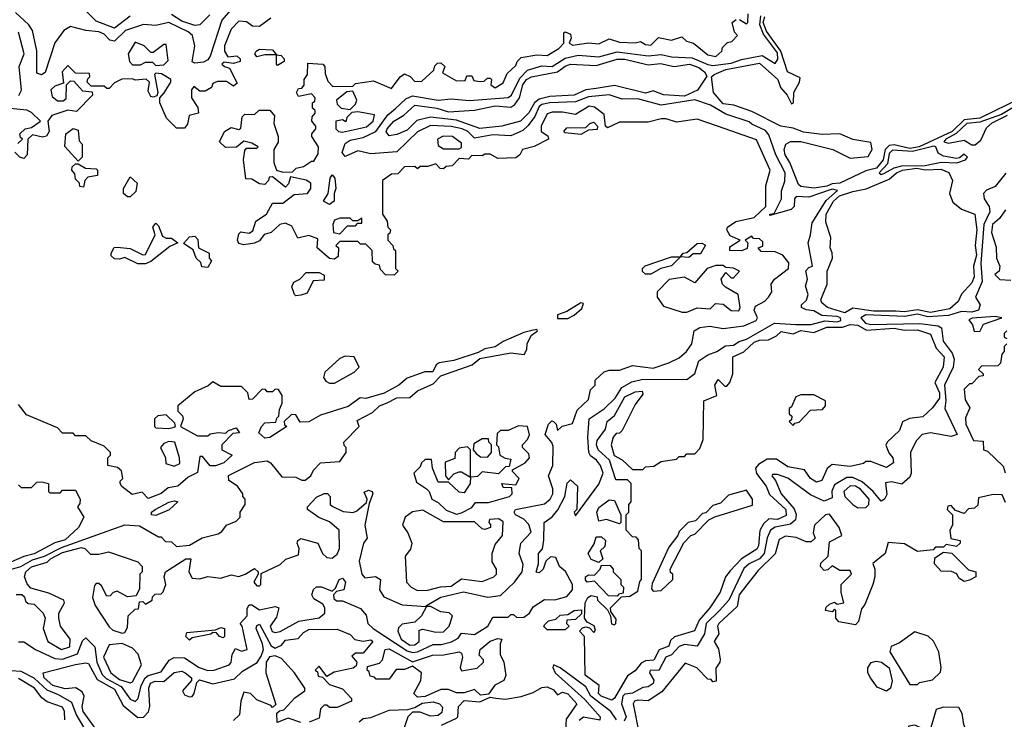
# Model space of a CAD drawing. Extents: x 2737310 to 2869991, y 870230 to 1012730.
# Tile 450 of 479: x 2808159 to 2811960, y 937085 to 939786. Entities that reach past the tile are written whole.
import ezdxf

# ---------------------------------------------------------------- set-up
doc = ezdxf.new("R2010")
doc.units = 0

msp = doc.modelspace()

# ---------------------------------------------------------------- linework, layer by layer
at = {"layer": '0CON02XD'}
for points in [[(2808983.8, 939835), (2808940, 939785), (2808894, 939645), (2808885, 939631.2), (2808868.3, 939621.7), (2808835, 939618.8), (2808825, 939623.3), (2808835.8, 939685), (2808826.7, 939725), (2808809.7, 939739.7), (2808735, 939775.8), (2808685, 939763.8), (2808637.3, 939767.3), (2808567.5, 939745), (2808525, 939703.8), (2808507.3, 939707.3), (2808485, 939730), (2808465, 939739.2), (2808414.1, 939744.1), (2808355, 939760), (2808330, 939745), (2808295, 939697.5), (2808257.3, 939582.7), (2808243.6, 939573.6), (2808225, 939580), (2808225.8, 939665.8), (2808208, 939745), (2808195, 939766.2), (2808143.6, 939813.6)], [(2808155, 937383.8), (2808175, 937383.8), (2808220, 937355), (2808295, 937320), (2808325, 937317.5), (2808382.7, 937337.3), (2808402, 937388), (2808415, 937400), (2808449.2, 937365), (2808456.9, 937305), (2808477.6, 937257.6), (2808493, 937243), (2808551.1, 937211.1), (2808585, 937163.3), (2808605, 937153.3), (2808616.7, 937165), (2808628.6, 937215), (2808644, 937245), (2808655.6, 937254.4), (2808705, 937268.8), (2808736.1, 937313.9), (2808755, 937323.3), (2808795, 937322.5), (2808852.5, 937285), (2808885, 937273.8), (2808910, 937275), (2808967.5, 937295), (2808975.9, 937304.1), (2808980, 937335), (2808991.7, 937358.3), (2809015, 937347.5), (2809037.5, 937355), (2809017.5, 937445), (2809010, 937455), (2809037.5, 937485), (2809037, 937513), (2809045, 937527.5), (2809055, 937527.5), (2809085, 937507.5), (2809145, 937520), (2809160, 937515), (2809150.7, 937479.3), (2809126.2, 937445), (2809134.4, 937424.4), (2809145, 937420), (2809165, 937424), (2809236.1, 937463.9), (2809315, 937476.7), (2809337.5, 937495), (2809337.5, 937515), (2809329.3, 937529.3), (2809295, 937550), (2809287.5, 937565), (2809293.9, 937586.1), (2809305, 937596.2), (2809323.9, 937596.1), (2809365, 937580), (2809378.3, 937591.7), (2809392.5, 937625), (2809405, 937630), (2809416.7, 937615), (2809410, 937585), (2809381.7, 937578.3), (2809370, 937565), (2809371.7, 937551.7), (2809382.5, 937542.5), (2809405, 937542.5), (2809475, 937512.5), (2809497, 937487), (2809502.5, 937455), (2809523.3, 937435), (2809655, 937349.4), (2809675, 937343.1), (2809694.4, 937345.6), (2809755, 937374), (2809785.8, 937374.2), (2809825.8, 937384.2), (2809851.7, 937398.3), (2809865, 937417.5), (2809915, 937412.5), (2809965.9, 937444.1), (2809985, 937480), (2810045, 937480), (2810055, 937490), (2810065, 937490), (2810078.3, 937478.3), (2810105, 937480), (2810127.5, 937495), (2810140.7, 937519.3), (2810185, 937547.5), (2810225, 937546.7), (2810270.7, 937559.3), (2810292.5, 937585), (2810293.3, 937605), (2810266.1, 937656.1), (2810243.3, 937675), (2810229.3, 937709.3), (2810208.3, 937711.7), (2810190, 937695), (2810180, 937665), (2810165, 937650), (2810152.5, 937652.5), (2810162.5, 937685), (2810162.5, 937725), (2810177, 937743), (2810183, 937777), (2810183.3, 937845), (2810215, 937866.7), (2810236.1, 937893.9), (2810263.8, 937945), (2810273, 937997), (2810285, 938010), (2810312.5, 937985), (2810310, 937895), (2810300, 937885), (2810305, 937870), (2810395, 937992.5), (2810411.2, 938035), (2810401.2, 938065), (2810386.2, 938085), (2810362, 938102), (2810356.2, 938115), (2810352, 938175), (2810357.5, 938245), (2810415.7, 938284.3), (2810458, 938325), (2810484.1, 938365.9), (2810522.3, 938387.7), (2810565, 938398.8), (2810735, 938397.5), (2810765, 938420), (2810780.7, 938469.3), (2810815, 938492.5), (2810850, 938505), (2810883.6, 938526.4), (2810915, 938530), (2810936, 938544), (2810965, 938552.5), (2811073.3, 938615), (2811155, 938609.4), (2811215, 938608.9), (2811267.1, 938622.9), (2811315, 938619.4), (2811329.2, 938625), (2811327.5, 938635), (2811315, 938640), (2811255, 938643.8), (2811225, 938662.5), (2811195, 938666.2), (2811177.5, 938675), (2811177.5, 938685), (2811196.1, 938703.9), (2811202.5, 938725), (2811193, 938757), (2811200, 938785), (2811193.6, 938816.4), (2811205, 938830), (2811220, 938835), (2811202.5, 938925), (2811212.5, 938955), (2811217.7, 939002.3), (2811272.1, 939087.9), (2811316.4, 939126.4), (2811295, 939131.4), (2811205, 939101.4), (2811155.9, 939104.1), (2811150, 939095), (2811149.4, 939065), (2811136.8, 939053.2), (2811055, 939030), (2811055, 939036), (2811071.7, 939038.3), (2811100, 939095), (2811100, 939125), (2811113, 939163), (2811114.2, 939195), (2811077.5, 939265), (2811051.2, 939341.2), (2811038.3, 939358.3), (2810985, 939382.5), (2810975, 939392.5), (2810885, 939422), (2810825.6, 939455.6), (2810765, 939477.1), (2810635.9, 939455.9), (2810545, 939480.8), (2810485, 939480), (2810435, 939496), (2810355, 939488.6), (2810305, 939469.4), (2810205, 939465.6), (2810175, 939458.6), (2810165, 939451.2), (2810147.8, 939412.2), (2810122.1, 939377.9), (2810101.2, 939358.8), (2810055, 939338), (2809985, 939342), (2809915, 939328.8), (2809888.8, 939355), (2809867.5, 939365), (2809825, 939374.3), (2809745, 939377.5), (2809695, 939353.8), (2809615, 939276.2), (2809515, 939268), (2809465, 939280), (2809415, 939257.5), (2809404, 939274), (2809415, 939308.8), (2809435, 939320.8), (2809485, 939331.4), (2809533.8, 939355), (2809580.5, 939419.5), (2809608.3, 939441.7), (2809649.2, 939480.8), (2809675, 939492), (2809775, 939475.8), (2809825, 939481.2), (2809896.1, 939473.9), (2810045, 939486.2), (2810058, 939495), (2810089.3, 939560.7), (2810119.1, 939590.9), (2810175, 939607.5), (2810215, 939605.7), (2810265, 939638), (2810315, 939649.2), (2810395, 939642.9), (2810465, 939661.9), (2810585, 939647.1), (2810635, 939651.4), (2810675, 939642.9), (2810755, 939638.6), (2810815, 939612.9), (2810835, 939610), (2810905, 939617.8), (2810945, 939632.9), (2811025, 939647.5), (2811075, 939617.5), (2811085.6, 939634.4), (2811085, 939658.8), (2811030.5, 939730.5), (2811016.6, 939766.6), (2811019.5, 939800.5)], [(2808585, 939800), (2808525, 939753.3), (2808455, 939780), (2808415, 939820)], [(2808893.3, 939805), (2808854.1, 939765.9), (2808835, 939764.2), (2808785, 939780.8), (2808745, 939806.2)], [(2811225.8, 939135.8), (2811175, 939142), (2811165, 939150), (2811132, 939235), (2811114, 939265), (2811110, 939285), (2811116.7, 939305), (2811135, 939316), (2811175, 939315.8), (2811297.5, 939285), (2811365, 939252), (2811435, 939258.6), (2811450, 939285), (2811445, 939312), (2811375, 939323.5), (2811325, 939346), (2811257, 939343), (2811185, 939351.9), (2811145, 939368), (2811097.5, 939375), (2810985, 939431.2), (2810916, 939456), (2810875, 939462), (2810837.5, 939505), (2810830, 939565), (2810840, 939575), (2810885, 939594), (2811015, 939618), (2811085.6, 939555.6), (2811096, 939525), (2811121.2, 939495), (2811138.3, 939461.7), (2811146.7, 939465), (2811148, 939505), (2811170, 939545), (2811171.7, 939561.7), (2811122.9, 939585), (2811097.5, 939665), (2811042, 939742), (2811028.7, 939775), (2811035, 939798.9)], [(2810937.5, 939787.5), (2810965, 939770), (2810970, 939775), (2810971.7, 939808.3)], [(2809128.3, 939791.7), (2809085, 939760), (2809058.3, 939761.7), (2809035, 939777.5), (2809005, 939780), (2808975, 939750), (2808950, 939685), (2808950, 939665), (2808962.5, 939642.5), (2808997, 939647), (2809010, 939635), (2809010, 939625), (2808985, 939617.5), (2808948.3, 939621.7), (2808940, 939615), (2808950, 939605), (2808969.3, 939599.3), (2808998.3, 939541.7), (2808985, 939530), (2808957, 939547), (2808923, 939547), (2808905, 939540), (2808900, 939525), (2808875, 939510), (2808855, 939510), (2808831.7, 939528.3), (2808822.5, 939515), (2808822.5, 939485), (2808847, 939447), (2808850, 939425), (2808813.6, 939416.4), (2808807, 939383), (2808795, 939367.5), (2808765, 939367.5), (2808726.4, 939406.4), (2808700, 939465), (2808700, 939485), (2808716.4, 939503.6), (2808742.5, 939545), (2808742.5, 939555), (2808707, 939577), (2808685, 939580), (2808680, 939575), (2808692.5, 939505), (2808688.3, 939491.7), (2808675, 939487.5), (2808665, 939490), (2808655, 939510), (2808660, 939545), (2808647, 939557), (2808605, 939552.5), (2808595, 939557.5), (2808553, 939557), (2808525, 939542.5), (2808505, 939520), (2808495, 939520), (2808485, 939530), (2808435, 939530), (2808420, 939545), (2808421.7, 939558.3), (2808430, 939565), (2808428.3, 939578.3), (2808375, 939580), (2808345, 939610), (2808322.5, 939585), (2808328.3, 939541.7), (2808295, 939530), (2808280, 939515), (2808285, 939490), (2808305, 939472.5), (2808327, 939473), (2808338.3, 939481.7), (2808340, 939535), (2808355, 939550), (2808368.3, 939548.3), (2808401.7, 939511.7), (2808438.3, 939508.3), (2808440, 939495), (2808378.3, 939431.7), (2808345, 939437.5), (2808283.6, 939416.4), (2808267.5, 939395), (2808272.5, 939355), (2808263, 939337), (2808247, 939333), (2808208.3, 939341.7), (2808190, 939325), (2808187.5, 939265), (2808175, 939250), (2808160, 939255), (2808140, 939275)], [(2809065, 938923.8), (2809025, 938917.5), (2809005, 938922.5), (2809000, 938935), (2809005, 938960), (2809012.5, 938967.5), (2809045, 938962.5), (2809059.3, 938970.7), (2809071.2, 939008.8), (2809112.5, 939035), (2809135, 939077.5), (2809175, 939077.5), (2809218.3, 939111.7), (2809270, 939115), (2809282.5, 939135), (2809282.5, 939155), (2809265, 939166.7), (2809205, 939180), (2809197, 939153), (2809185, 939140), (2809135, 939180), (2809121.7, 939178.3), (2809120, 939165), (2809105, 939150), (2809085, 939152.5), (2809055, 939170), (2809031.7, 939171.7), (2809022.5, 939245), (2809028.3, 939281.7), (2809035, 939290), (2809075, 939290), (2809080, 939295), (2809055, 939310), (2809025, 939317.5), (2808996.4, 939293.6), (2808953, 939293), (2808930, 939315), (2808950, 939355), (2808975, 939370), (2809005, 939362.5), (2809013, 939367), (2809018.3, 939411.7), (2809028.3, 939421.7), (2809065, 939420), (2809083, 939437), (2809125, 939437.5), (2809142.5, 939415), (2809140, 939385), (2809156.7, 939335), (2809156.4, 939313.6), (2809140, 939285), (2809140, 939235), (2809150, 939205), (2809175, 939197.5), (2809211.7, 939198.3), (2809226.4, 939213.6), (2809255, 939220), (2809285, 939240), (2809295, 939240), (2809311.7, 939268.3), (2809312.5, 939295), (2809287.5, 939335), (2809287.5, 939345), (2809302.5, 939365), (2809302.5, 939375), (2809287.5, 939395), (2809288.3, 939411.7), (2809300, 939425), (2809300, 939435), (2809290, 939445), (2809290, 939465), (2809298.3, 939471.7), (2809300, 939485), (2809285, 939500), (2809235, 939490), (2809227.5, 939505), (2809235, 939520), (2809248.3, 939521.7), (2809256.7, 939533.3), (2809257.5, 939555), (2809270, 939575), (2809271.7, 939618.3), (2809330, 939615), (2809337.5, 939605), (2809338.3, 939578.3), (2809348.3, 939548.3), (2809368.3, 939528.3), (2809445, 939530), (2809455, 939540), (2809525, 939550), (2809595, 939520), (2809627.5, 939565), (2809645, 939577.5), (2809666.4, 939566.4), (2809685, 939547.5), (2809711.7, 939548.3), (2809758.3, 939591.7), (2809761.7, 939608.3), (2809771.7, 939618.3), (2809785, 939620), (2809800, 939605), (2809791.7, 939581.7), (2809845, 939550), (2809878.3, 939551.7), (2809885, 939570), (2809905, 939570), (2809911.7, 939551.7), (2809935, 939547.5), (2809951.7, 939548.3), (2809965, 939560), (2809975, 939560), (2809980, 939555), (2809977.5, 939535), (2809995, 939523.3), (2810025, 939542.5), (2810041.2, 939578.8), (2810075, 939610), (2810080, 939625), (2810095, 939640), (2810155, 939650), (2810195, 939647.5), (2810240, 939675), (2810260, 939695), (2810260, 939735), (2810265, 939740), (2810285, 939730), (2810287.5, 939715), (2810280, 939695), (2810295, 939687.5), (2810355, 939697.5), (2810395, 939692.5), (2810435, 939712.5), (2810475, 939700), (2810535, 939697.5), (2810555, 939702.5), (2810575, 939690), (2810595, 939687.5), (2810625, 939717.5), (2810675, 939707.5), (2810715, 939720), (2810733, 939703), (2810760, 939695), (2810815, 939650), (2810845.9, 939644.1), (2810870, 939665), (2810871.7, 939678.3), (2810891.7, 939698.3), (2810908.3, 939701.7), (2810930, 939725), (2810918.3, 939738.3), (2810910, 939775), (2810925, 939787.5)], [(2808155.9, 939494.1), (2808166.1, 939513.9), (2808157.5, 939605), (2808176.7, 939655), (2808155, 939737.5)], [(2808685, 939610), (2808715, 939612.5), (2808731.7, 939628.3), (2808725, 939690), (2808715, 939690), (2808675, 939660), (2808665, 939660), (2808640, 939685), (2808605, 939700), (2808577.5, 939655), (2808583.3, 939625), (2808595, 939612.5), (2808625, 939612.5), (2808645, 939622.5), (2808671.7, 939621.7), (2808685, 939610)], [(2809155, 939610), (2809150, 939615), (2809150, 939650), (2809105, 939650), (2809075, 939642.5), (2809067.5, 939655), (2809072.5, 939665), (2809085, 939672.5), (2809135, 939670), (2809150, 939650), (2809168.3, 939648.3), (2809180, 939635), (2809180, 939625), (2809155, 939610)], [(2809585, 939337.5), (2809573.9, 939353.9), (2809577.5, 939365), (2809603.3, 939395), (2809642.3, 939417.7), (2809684.2, 939455.8), (2809770, 939445), (2809815, 939430), (2809915, 939437.5), (2809995, 939454.2), (2810055, 939448.8), (2810070.8, 939459.2), (2810088, 939485), (2810101.9, 939535), (2810116.2, 939555), (2810135, 939565.7), (2810235.6, 939584.4), (2810265, 939607.1), (2810285, 939614.3), (2810385, 939609.2), (2810465, 939634.2), (2810495, 939634.2), (2810585, 939612), (2810632.3, 939617.7), (2810685, 939606), (2810745, 939614.2), (2810781.1, 939601.1), (2810803.3, 939585), (2810811.7, 939568.3), (2810775.7, 939514.3), (2810725, 939491.4), (2810645, 939496.7), (2810605, 939511.2), (2810575, 939502.5), (2810455, 939532), (2810385, 939520), (2810345, 939516), (2810300, 939495), (2810205, 939490), (2810165, 939479.4), (2810145.8, 939465), (2810125, 939426.7), (2810092.5, 939395), (2810020, 939375), (2809935, 939366.2), (2809845, 939398), (2809745, 939410), (2809692.5, 939397.5), (2809655, 939360), (2809615, 939342.5), (2809585, 939337.5)], [(2809435, 939440), (2809455, 939460), (2809460, 939475), (2809445, 939510), (2809421.7, 939508.3), (2809382.5, 939475), (2809385, 939460), (2809400, 939445), (2809435, 939440)], [(2808145, 937567.5), (2808167, 937567), (2808178.3, 937558.3), (2808181.7, 937541.7), (2808191.7, 937531.7), (2808215, 937530), (2808250, 937495), (2808257.5, 937475), (2808250, 937435), (2808267.5, 937385), (2808320, 937355), (2808352.5, 937365), (2808353.8, 937395), (2808316.7, 937445), (2808310, 937475), (2808310, 937495), (2808332.5, 937535), (2808330, 937545), (2808271.7, 937571.7), (2808201.7, 937591.7), (2808187.5, 937607.5), (2808177.5, 937635), (2808183.3, 937655), (2808205, 937674.3), (2808265, 937692), (2808278, 937705), (2808325, 937729.5), (2808398, 937748), (2808410, 937745), (2808433, 937723), (2808465, 937722.5), (2808501.7, 937731.7), (2808615, 937693.3), (2808632.5, 937675), (2808632.5, 937655), (2808623.3, 937645), (2808621.7, 937588.3), (2808608.3, 937561.7), (2808575, 937557.5), (2808535, 937580), (2808520, 937575), (2808508.3, 937561.7), (2808495, 937560), (2808475, 937600), (2808465, 937610), (2808455, 937610), (2808448.3, 937601.7), (2808440, 937555), (2808450, 937525), (2808505, 937442.5), (2808519.3, 937429.3), (2808555, 937417.5), (2808565, 937420), (2808575, 937440), (2808577.5, 937485), (2808605, 937510), (2808618.3, 937511.7), (2808621.7, 937538.3), (2808635, 937540), (2808645, 937530), (2808670, 937545), (2808671.7, 937558.3), (2808681.7, 937568.3), (2808705, 937570), (2808713, 937577), (2808723.3, 937605), (2808717.5, 937635), (2808722.5, 937655), (2808800, 937705), (2808820, 937705), (2808812.5, 937655), (2808825, 937630), (2808855, 937627.5), (2808885, 937636.7), (2808935, 937630), (2808975, 937642.5), (2809005, 937636.7), (2809030, 937645), (2809065, 937667.5), (2809080, 937655), (2809080, 937645), (2809062.5, 937615), (2809075, 937600), (2809085, 937600), (2809090, 937605), (2809091.7, 937648.3), (2809165, 937682.5), (2809186.4, 937703.6), (2809235, 937720), (2809237.5, 937745), (2809230, 937765), (2809232.5, 937775), (2809245, 937782.5), (2809310, 937765), (2809327.5, 937725), (2809345, 937710), (2809365, 937707.5), (2809385, 937722.5), (2809393.3, 937745), (2809392.5, 937815), (2809355, 937847.5), (2809313.9, 937863.9), (2809270, 937895), (2809270, 937905), (2809305, 937942.5), (2809335, 937957.5), (2809347, 937957), (2809357.5, 937945), (2809357.5, 937915), (2809365, 937907.5), (2809407.7, 937887.7), (2809445.9, 937884.1), (2809460.5, 937889.5), (2809498.3, 937921.7), (2809500, 937935), (2809488.3, 937961.7), (2809505, 937970), (2809520, 937965), (2809522.5, 937955), (2809508.3, 937918.3), (2809491.2, 937835), (2809500, 937785), (2809486.7, 937765), (2809470, 937695), (2809480, 937645), (2809491.7, 937631.7), (2809533, 937637), (2809552.5, 937625), (2809547.5, 937585), (2809565, 937557.5), (2809635, 937526.7), (2809730, 937520), (2809730, 937525), (2809785, 937556.2), (2809872.3, 937577.7), (2809966.4, 937556.4), (2810015, 937563.3), (2810068.8, 937615), (2810098.8, 937655), (2810103, 937683), (2810087.5, 937725), (2810093.3, 937765), (2810133, 937807), (2810125, 937837.5), (2810105, 937857.5), (2810072.5, 937875), (2810067.5, 937885), (2810072.5, 937895), (2810185, 937916.7), (2810207.5, 937935), (2810216.7, 937955), (2810216.7, 937975), (2810200, 938025), (2810217.5, 938065), (2810218.3, 938138.3), (2810213.6, 938153.6), (2810187.5, 938185), (2810200, 938225), (2810213, 938237), (2810220, 938235), (2810230, 938225), (2810235, 938200), (2810253.3, 938216.7), (2810293, 938227), (2810311.2, 938278.8), (2810355, 938320), (2810363, 938357), (2810380, 938375), (2810380, 938395), (2810415, 938426.7), (2810435, 938433.3), (2810475, 938433.3), (2810525, 938451.2), (2810605, 938441.2), (2810665, 938461.2), (2810705, 938481.2), (2810733.3, 938505), (2810753.3, 938535), (2810762.5, 938585), (2810785, 938597.5), (2810823, 938603), (2810875, 938593.3), (2810955, 938603.8), (2811002.5, 938625), (2811007.5, 938635), (2810994, 938665), (2810999.3, 938680.7), (2811035, 938700), (2811050, 938715), (2811062.5, 938735), (2811060, 938765), (2811072.5, 938785), (2811127.5, 938825), (2811127.7, 938847.7), (2811105, 938876.7), (2811075, 938890), (2811021.7, 938891.7), (2811010, 938905), (2811028.3, 938911.7), (2811028.3, 938928.3), (2811015, 938940), (2810991.7, 938941.7), (2810985, 938950), (2810960, 938935), (2810970, 938925), (2810967, 938903), (2810945, 938893.3), (2810900, 938895), (2810900.7, 938909.3), (2810940, 938935), (2810901.7, 938951.7), (2810889.2, 938975), (2810891.2, 938985), (2810923.5, 939006.5), (2810995, 939021.9), (2811040, 939065), (2811040, 939145), (2811056.7, 939205), (2811003, 939323), (2810852.5, 939375), (2810775, 939402.5), (2810695, 939390), (2810655, 939403.3), (2810635, 939403.8), (2810585, 939390), (2810475, 939390), (2810428.3, 939368.3), (2810420, 939375), (2810415, 939420), (2810378.3, 939448.3), (2810357, 939453), (2810305, 939420), (2810255, 939428.8), (2810215, 939428.8), (2810195, 939422.5), (2810172.5, 939375), (2810172.5, 939355), (2810198.3, 939338.3), (2810200, 939325), (2810145, 939296.7), (2810100, 939285), (2810090, 939265), (2810075, 939252.5), (2810005, 939250), (2809975, 939267.5), (2809955, 939267.5), (2809945, 939260), (2809905, 939262.5), (2809891.7, 939248.3), (2809855, 939250), (2809828.3, 939221.7), (2809805, 939220), (2809795, 939210), (2809781.7, 939211.7), (2809765, 939230), (2809735, 939220), (2809705, 939220), (2809695, 939210), (2809685, 939220), (2809645, 939217.5), (2809618.3, 939191.7), (2809595, 939190), (2809560, 939165), (2809560, 939035), (2809578.3, 939008.3), (2809580, 938985), (2809590, 938975), (2809588.3, 938961.7), (2809580, 938955), (2809580, 938935), (2809600, 938915), (2809601.7, 938901.7), (2809610, 938895), (2809610, 938825), (2809620, 938815), (2809605, 938800), (2809571.7, 938801.7), (2809551.7, 938821.7), (2809548.3, 938838.3), (2809531.7, 938841.7), (2809521.7, 938851.7), (2809520, 938895), (2809495, 938920), (2809475, 938920), (2809465, 938930), (2809395, 938930), (2809380, 938915), (2809390, 938905), (2809388.3, 938871.7), (2809375, 938861.2), (2809355, 938863.8), (2809307.5, 938905), (2809310, 938940), (2809275, 938952.5), (2809233, 938943), (2809209.5, 938989.5), (2809185, 939000), (2809163.9, 938996.1), (2809130, 938965), (2809103, 938957), (2809085, 938932.5), (2809065, 938923.8)], [(2812025.8, 939485), (2811865, 939405.6), (2811805, 939400), (2811759.2, 939355), (2811631.2, 939295), (2811595, 939288.9), (2811535, 939302.5), (2811515, 939300.6), (2811500.5, 939285), (2811492.2, 939245), (2811466.9, 939213.1), (2811425, 939203.3), (2811325, 939154.5), (2811295, 939152.5), (2811275, 939143.5), (2811225.8, 939135.8)], [(2812049.7, 939480.3), (2811949.4, 939420.6), (2811865, 939390.4), (2811814.7, 939385.3), (2811773.6, 939346.4), (2811734, 939325), (2811726.2, 939315), (2811745, 939308.9), (2811805, 939320.6), (2811835, 939302.5), (2811847, 939303), (2811868.8, 939321.2), (2811890.8, 939369.2), (2811912.6, 939387.4), (2811972.9, 939417.1)], [(2808151.7, 939308.3), (2808170, 939325), (2808161.7, 939331.7), (2808160, 939345), (2808180, 939365), (2808205, 939370), (2808240, 939395), (2808205, 939427.5), (2808186.4, 939436.4), (2808123, 939443)], [(2809405, 939352.5), (2809497.7, 939372.3), (2809523.3, 939395), (2809528.3, 939418.3), (2809465, 939430), (2809441.7, 939428.3), (2809421.7, 939408.3), (2809418.3, 939391.7), (2809405, 939400), (2809380, 939395), (2809380, 939365), (2809390, 939355), (2809405, 939352.5)], [(2810325, 939342.5), (2810265, 939350), (2810260, 939355), (2810271.7, 939368.3), (2810345, 939370), (2810360, 939385), (2810375, 939390), (2810390, 939375), (2810388.3, 939361.7), (2810355, 939360), (2810325, 939342.5)], [(2808385, 939240), (2808333, 939297), (2808337.5, 939345), (2808365, 939366.7), (2808385, 939360), (2808388.3, 939318.3), (2808400, 939305), (2808400, 939255), (2808385, 939240)], [(2809855, 939287.5), (2809865, 939292.5), (2809865, 939310), (2809830, 939335), (2809793.9, 939336.1), (2809772.5, 939325), (2809775, 939300), (2809795, 939287.5), (2809855, 939287.5)], [(2811485, 939188.8), (2811495, 939192.5), (2811535.4, 939214.6), (2811565, 939222.1), (2811655, 939223.8), (2811716.1, 939236.1), (2811776.1, 939233.9), (2811810, 939245), (2811817.5, 939255), (2811805, 939267.5), (2811787.5, 939252.5), (2811775, 939250), (2811725, 939259.2), (2811705, 939271.2), (2811696.2, 939295), (2811687.4, 939297.4), (2811605, 939277.5), (2811527.9, 939282.1), (2811515, 939270), (2811509.7, 939230.3), (2811476.7, 939195), (2811485, 939188.8)], [(2808405, 939140), (2808391.7, 939141.7), (2808390, 939155), (2808375, 939170), (2808371.7, 939191.7), (2808360, 939205), (2808361.7, 939218.3), (2808375, 939230), (2808385, 939230), (2808413, 939213), (2808455, 939210), (2808460, 939205), (2808460, 939185), (2808421.7, 939178.3), (2808410, 939165), (2808405, 939140)], [(2809355, 939073.3), (2809332.5, 939085), (2809350, 939115), (2809357.5, 939175), (2809365, 939186.7), (2809376, 939175), (2809380, 939135), (2809372.5, 939115), (2809372.5, 939085), (2809355, 939073.3)], [(2811966.1, 939193.9), (2811925, 939142.5), (2811891.7, 939128.3), (2811880, 939115), (2811882.5, 939095), (2811901.2, 939065), (2811903.8, 939045), (2811880.6, 938995), (2811869.4, 938845), (2811874.2, 938775), (2811848.8, 938715), (2811866.7, 938685), (2811860, 938665), (2811835, 938657.1), (2811795, 938659.4), (2811745, 938644.2), (2811665, 938639.1), (2811625, 938648.8), (2811575, 938640), (2811425, 938646.5), (2811406.2, 938635), (2811424.7, 938614.7), (2811445, 938608.9), (2811633.4, 938613.4), (2811704.3, 938604.3), (2811717.1, 938597.1), (2811724, 938545), (2811758.3, 938498.3), (2811766, 938475), (2811762, 938445), (2811729.2, 938375), (2811734.4, 938315.6), (2811730.8, 938285), (2811777.5, 938185), (2811755, 938176.7), (2811675, 938191.2), (2811642.5, 938185), (2811619.3, 938160.7), (2811597.5, 938115), (2811600, 938035), (2811595, 938020), (2811565, 937992.5), (2811525, 938002.5), (2811501.7, 937998.3), (2811506.4, 937953.6), (2811497.5, 937935), (2811485, 937927.5), (2811454.4, 937964.4), (2811411.9, 938001.9), (2811375, 938018.6), (2811351.9, 938018.1), (2811305, 937990), (2811293.6, 937966.4), (2811295, 937940), (2811265, 937927.5), (2811211.7, 937951.7), (2811125, 938016.7), (2811085, 938030), (2811065, 938030), (2811062.5, 938025), (2811077, 938007), (2811098.8, 937955), (2811148.3, 937898.3), (2811155.9, 937875.9), (2811153.8, 937855), (2811135, 937838.8), (2811075, 937827.1), (2811058, 937815), (2811044.4, 937785.6), (2811032.5, 937725), (2811015.5, 937704.5), (2810974.5, 937685.5), (2810955, 937666.7), (2810896, 937545), (2810860, 937505), (2810809.2, 937455), (2810802.5, 937415), (2810775, 937367.5), (2810725, 937374), (2810705, 937366), (2810675, 937334), (2810653.3, 937325), (2810626.4, 937273.6), (2810592.5, 937275), (2810590, 937265), (2810606.7, 937236.7), (2810605, 937223.3), (2810585, 937210), (2810565, 937207.5), (2810525, 937186.2), (2810495, 937182), (2810488, 937175), (2810482.9, 937145), (2810500.8, 937095), (2810492.3, 937077.7)], [(2811345, 938654.2), (2811277.5, 938675), (2811255, 938693.3), (2811252, 938705), (2811276, 938765), (2811276.2, 938815), (2811296.2, 938865), (2811296.1, 938886.1), (2811287.5, 938905), (2811290, 938945), (2811271.2, 939005), (2811272, 939035), (2811300.8, 939085), (2811324.1, 939105.9), (2811375, 939123.3), (2811427.3, 939132.7), (2811515, 939170.8), (2811544, 939195), (2811566.7, 939205), (2811622.7, 939212.7), (2811655, 939206.4), (2811715, 939209.2), (2811745.8, 939195.8), (2811760, 939165), (2811748, 939115), (2811761.7, 939081.7), (2811794.3, 939054.3), (2811846.7, 939035), (2811854.2, 938975), (2811847.1, 938915), (2811853.2, 938876.8), (2811840.8, 938835), (2811843.6, 938793.6), (2811835, 938770), (2811795, 938726.7), (2811782.3, 938697.7), (2811749.8, 938670.2), (2811675, 938655.5), (2811625, 938665.5), (2811575, 938658.1), (2811540.9, 938660.9), (2811455, 938660.5), (2811375, 938672), (2811345, 938654.2)], [(2808585, 939102.5), (2808575, 939102.5), (2808560, 939115), (2808560, 939135), (2808585, 939180), (2808612.5, 939155), (2808607, 939123), (2808585, 939102.5)], [(2811965, 939052.5), (2811941.7, 939018.3), (2811913.8, 938995), (2811911.2, 938965), (2811928.3, 938908.3), (2811930, 938865), (2811942.5, 938835), (2811940, 938815), (2811923, 938803), (2811943, 938783), (2811985, 938780)], [(2808645, 938843.3), (2808615, 938844), (2808565, 938867.5), (2808545, 938861.2), (2808525, 938863.3), (2808512.5, 938875), (2808512.5, 938885), (2808523.6, 938906.4), (2808535, 938907.5), (2808585, 938903.3), (2808635, 938878.8), (2808645, 938880), (2808682.5, 938955), (2808673.3, 938985), (2808685, 939000), (2808695, 938990), (2808710.7, 938950.7), (2808725, 938942.5), (2808745, 938942.5), (2808770, 938925), (2808739.3, 938910.7), (2808665, 938852.5), (2808645, 938843.3)], [(2809395, 938960), (2809425, 938990), (2809455, 938990), (2809465, 939000), (2809480, 939000), (2809480, 939020), (2809465, 939010), (2809445, 939010), (2809435, 939020), (2809395, 939020), (2809375, 939012.5), (2809367.5, 938995), (2809370, 938965), (2809395, 938960)], [(2808885, 938830), (2808861.7, 938831.7), (2808858.3, 938848.3), (2808840, 938865), (2808828.3, 938898.3), (2808791.7, 938921.7), (2808815, 938947.5), (2808835, 938950), (2808847, 938937), (2808850, 938905), (2808890, 938885), (2808890, 938865), (2808900, 938855), (2808885, 938830)], [(2810575, 938803.8), (2810563.9, 938813.9), (2810563.3, 938825), (2810573.9, 938836.1), (2810675, 938871.2), (2810710, 938870), (2810720, 938885), (2810735, 938887.5), (2810775, 938922.5), (2810793, 938923), (2810806.1, 938916.1), (2810787.5, 938882.5), (2810758.3, 938881.7), (2810741.7, 938868.3), (2810710, 938870), (2810675, 938836.2), (2810634, 938826), (2810595, 938804), (2810575, 938803.8)], [(2809225, 938720), (2809220, 938725), (2809210, 938755), (2809217, 938773), (2809240, 938785), (2809265, 938810), (2809315, 938810), (2809335, 938800), (2809335, 938780), (2809291.7, 938778.3), (2809269.3, 938730.7), (2809245, 938722.5), (2809225, 938720)], [(2810735, 938656.7), (2810775, 938673.3), (2810825, 938670), (2810845, 938690), (2810875, 938687.5), (2810905, 938663.3), (2810935, 938662.5), (2810940, 938675), (2810932.5, 938725), (2810883.6, 938753.6), (2810872.5, 938765), (2810867.5, 938785), (2810885, 938810), (2810905, 938790), (2810915, 938790), (2810937.5, 938815), (2810915, 938827.5), (2810885, 938830), (2810875, 938837.5), (2810846.7, 938836.7), (2810812.5, 938825), (2810765, 938770), (2810725, 938792.5), (2810666.4, 938783.6), (2810620, 938735), (2810620, 938715), (2810645, 938680), (2810717, 938657), (2810735, 938656.7)], [(2810275, 938632.5), (2810300, 938645), (2810329.3, 938670.7), (2810335, 938690), (2810325, 938692.5), (2810270.7, 938659.3), (2810235, 938646.7), (2810235, 938632.5), (2810275, 938632.5)], [(2811865, 938582.5), (2811879.3, 938610.7), (2811950, 938635), (2811925, 938640), (2811836.4, 938633.6), (2811822.5, 938627.5), (2811837.7, 938607.7), (2811843.3, 938583.3), (2811865, 938582.5)], [(2808118.3, 937661.7), (2808163.3, 937675), (2808208.8, 937701.2), (2808255, 937714.4), (2808321.1, 937748.9), (2808565, 937836.2), (2808621.7, 937831.7), (2808695, 937790), (2808705, 937790), (2808721.7, 937771.7), (2808745, 937770), (2808765, 937752.5), (2808815, 937757.5), (2808864, 937786), (2808925, 937801.2), (2808939.5, 937810.5), (2808957.5, 937835), (2808995, 937850), (2809010, 937865), (2809010, 937885), (2809030, 937915), (2809030, 937935), (2809020, 937945), (2809020, 937955), (2809000, 937985), (2808967, 938007), (2808965, 938026.7), (2809065, 938076), (2809115, 938082.5), (2809127.5, 938075), (2809171.7, 938021.7), (2809225, 938020), (2809248.3, 938008.3), (2809261.7, 938008.3), (2809282.5, 938025), (2809293.6, 938046.4), (2809320, 938075), (2809395, 938080), (2809420, 938115), (2809420, 938135), (2809411.7, 938141.7), (2809410, 938155), (2809470, 938215), (2809461.7, 938238.3), (2809520.7, 938269.3), (2809547.5, 938295), (2809577.5, 938307.5), (2809615, 938326.2), (2809665, 938327.5), (2809695, 938353.3), (2809755, 938380), (2809785, 938411.2), (2809905.9, 938454.1), (2809935, 938477.5), (2810055, 938500), (2810107, 938493), (2810117, 938513), (2810117.5, 938535), (2810133.3, 938566.7), (2810157.5, 938585), (2810155, 938590), (2810136.7, 938586.7), (2810105, 938578.8), (2810025, 938543.3), (2809995, 938522.5), (2809955, 938516), (2809929.2, 938500.8), (2809835, 938470.8), (2809778.3, 938461.7), (2809766.4, 938453.6), (2809753.6, 938426.4), (2809723.6, 938426.4), (2809655, 938402.5), (2809622.5, 938375), (2809565.6, 938344.4), (2809495, 938323.8), (2809473.6, 938326.4), (2809427.7, 938292.3), (2809320.5, 938259.5), (2809275, 938233.8), (2809242.5, 938232.5), (2809225, 938260), (2809208.3, 938261.7), (2809180, 938235), (2809181.7, 938221.7), (2809190, 938215), (2809125, 938172.5), (2809105, 938170), (2809081.7, 938191.7), (2809092.5, 938215), (2809105, 938230), (2809148.3, 938231.7), (2809151.7, 938248.3), (2809160, 938255), (2809161.7, 938281.7), (2809172.5, 938305), (2809172.5, 938335), (2809158.3, 938358.3), (2809145, 938360), (2809135, 938350), (2809115, 938350), (2809108.3, 938358.3), (2809095, 938360), (2809058.3, 938321.7), (2809045, 938320), (2809040, 938345), (2809015, 938370), (2808935, 938370), (2808905, 938387.5), (2808887, 938373), (2808835, 938350), (2808770, 938295), (2808770, 938275), (2808787, 938257), (2808790, 938245), (2808780, 938215), (2808845, 938180), (2808885, 938180), (2808895, 938187.5), (2808925, 938192.5), (2808955, 938190), (2808965, 938200), (2808995, 938210), (2809008.3, 938191.7), (2808981.7, 938188.3), (2808940, 938145), (2808940, 938125), (2808980, 938105), (2808947.5, 938075), (2808915, 938063.3), (2808895, 938063.8), (2808865, 938100), (2808855, 938100), (2808845, 938037.5), (2808810, 938020), (2808770, 937985), (2808731.9, 937978.1), (2808705, 937957.5), (2808655, 937937.5), (2808631.7, 937961.7), (2808593, 937953), (2808553.6, 937983.6), (2808547.5, 937995), (2808547.5, 938005), (2808557.5, 938015), (2808552.5, 938045), (2808537, 938057), (2808500, 938065), (2808500, 938095), (2808510, 938105), (2808510, 938115), (2808485, 938140), (2808435, 938160), (2808415, 938180), (2808375, 938180), (2808365, 938190), (2808325, 938190), (2808305, 938210), (2808185, 938260), (2808155, 938300)], [(2810445, 937158.8), (2810403.8, 937175), (2810394, 937185), (2810396.1, 937216.1), (2810342.5, 937255), (2810340, 937405), (2810320, 937425), (2810331.7, 937438.3), (2810345, 937442.5), (2810358.3, 937438.3), (2810375, 937420), (2810381.7, 937428.3), (2810376.4, 937446.4), (2810350, 937460), (2810340, 937475), (2810342.5, 937535), (2810352.5, 937555), (2810365, 937562.5), (2810388.3, 937558.3), (2810390, 937545), (2810428.3, 937508.3), (2810440, 937485), (2810443.9, 937453.9), (2810455, 937450), (2810460, 937455), (2810461.7, 937471.7), (2810441.7, 937501.7), (2810440, 937515), (2810481.7, 937558.3), (2810515, 937560), (2810545, 937580), (2810553, 937617), (2810560, 937625), (2810560, 937735), (2810550, 937745), (2810548.3, 937778.3), (2810538.3, 937788.3), (2810525, 937790), (2810500, 937815), (2810500, 937875), (2810510, 937885), (2810510, 937915), (2810520, 937925), (2810520, 937995), (2810505, 938010), (2810460, 938010), (2810436.2, 938086.2), (2810392.5, 938125), (2810386, 938145), (2810388.3, 938161.7), (2810420, 938205), (2810427.5, 938235), (2810455, 938257.5), (2810495, 938330), (2810535, 938348.8), (2810561.7, 938351.7), (2810565, 938340), (2810535, 938300), (2810485, 938200), (2810475, 938190), (2810461.7, 938188.3), (2810450, 938175), (2810442.5, 938145), (2810453.6, 938103.6), (2810485, 938086.7), (2810525, 938050), (2810565, 938050), (2810575, 938060), (2810607, 938063), (2810635, 938080), (2810695, 938090), (2810705, 938100), (2810725, 938100), (2810735, 938110), (2810765, 938110), (2810785, 938130), (2810797.5, 938165), (2810800, 938315), (2810850, 938335), (2810842.5, 938375), (2810855, 938397.5), (2810881.7, 938371.7), (2810888.3, 938371.7), (2810900, 938385), (2810911.7, 938418.3), (2810912.5, 938485), (2810955, 938503.3), (2810995, 938540.8), (2811015, 938549.2), (2811049.5, 938550.5), (2811080, 938565), (2811098.3, 938581.7), (2811145, 938573.3), (2811175, 938585.8), (2811225, 938578.8), (2811275, 938599.2), (2811335, 938599.2), (2811365, 938610), (2811395, 938606.9), (2811427.5, 938587.5), (2811535, 938595.5), (2811575, 938587.1), (2811625, 938589.2), (2811675, 938572.5), (2811697.5, 938517.5), (2811728, 938485), (2811723.8, 938445), (2811691.2, 938385), (2811709.2, 938345), (2811709.2, 938325), (2811683, 938287), (2811645, 938252.5), (2811593.9, 938246.1), (2811567, 938233), (2811555, 938200), (2811507.5, 938155), (2811503, 938143), (2811513.9, 938113.9), (2811530, 938095), (2811532.5, 938075), (2811505, 938057.5), (2811445, 938080), (2811425, 938080), (2811417, 938073), (2811365, 938061.2), (2811295, 938068.8), (2811276.4, 938053.6), (2811255, 938007.5), (2811235, 938000), (2811212.5, 938015), (2811188.3, 938048.3), (2811125, 938060), (2811080, 938090), (2811045, 938090), (2811010.7, 938069.3), (2811000, 938055), (2811003.9, 938033.9), (2811041.2, 937985), (2811053.6, 937953.6), (2811116, 937895), (2811118.1, 937871.9), (2811085, 937856), (2811051.2, 937858.8), (2811030.8, 937839.2), (2811015.9, 937814.1), (2811011.2, 937755), (2811005, 937742.5), (2810945.6, 937704.4), (2810901.2, 937658.8), (2810884, 937635), (2810863.6, 937576.4), (2810823.3, 937515), (2810781.7, 937468.3), (2810763.9, 937426.1), (2810686.4, 937403.6), (2810671.2, 937388.8), (2810665, 937367.5), (2810627.3, 937352.7), (2810606.9, 937313.1), (2810575, 937310.8), (2810558, 937302), (2810535, 937272.5), (2810505, 937252.5), (2810455, 937166.7), (2810445, 937158.8)], [(2811970, 938585), (2811960, 938575), (2811960, 938560), (2811970, 938555)], [(2811970, 938535), (2811960, 938525), (2811960, 938505), (2811950, 938495), (2811945, 938460), (2811935, 938450), (2811871.7, 938448.3), (2811860, 938435), (2811878.3, 938418.3), (2811878.3, 938411.7), (2811861.7, 938408.3), (2811835, 938380), (2811825, 938380), (2811805, 938360), (2811808.3, 938318.3), (2811827.5, 938287.5), (2811810.7, 938249.3), (2811811.2, 938225), (2811841.7, 938161.7), (2811878.3, 938158.3), (2811880, 938125), (2811895, 938120), (2811955, 938062.5), (2811963.6, 938036.4)], [(2809355, 938382.5), (2809375, 938383.3), (2809450, 938425), (2809470, 938445), (2809450, 938485), (2809415, 938487.5), (2809395, 938477.5), (2809337.5, 938425), (2809332.5, 938405), (2809340.7, 938390.7), (2809355, 938382.5)], [(2811145, 938220), (2811151.7, 938228.3), (2811168.3, 938231.7), (2811211.7, 938278.3), (2811258.3, 938281.7), (2811270, 938295), (2811270, 938315), (2811225, 938337.5), (2811175, 938337.5), (2811155, 938330), (2811138.3, 938291.7), (2811130, 938285), (2811130, 938265), (2811140, 938255), (2811138.3, 938241.7), (2811130, 938235), (2811145, 938220)], [(2808735, 938207.5), (2808755, 938212.5), (2808760, 938215), (2808758.3, 938228.3), (2808725, 938260), (2808693, 938257), (2808680, 938245), (2808680, 938215), (2808685, 938210), (2808735, 938207.5)], [(2809845, 937877.5), (2809865, 937882.5), (2809905, 937902.5), (2809918.3, 937921.7), (2809968.3, 937921.7), (2810050, 937945), (2810060, 937955), (2810058.3, 937978.3), (2810025, 937980), (2810020, 937995), (2810075, 937990), (2810087.5, 938015), (2810061.7, 938041.7), (2810061.7, 938048.3), (2810110, 938075), (2810127.5, 938095), (2810125, 938110), (2810100, 938135), (2810100, 938145), (2810120, 938165), (2810127, 938183), (2810120, 938215), (2810085, 938217.5), (2810045, 938200), (2810015, 938200), (2810001.7, 938188.3), (2810000, 938145), (2810007, 938137), (2810012.5, 938105), (2810033, 938093), (2810055, 938090), (2810048.3, 938061.7), (2810035, 938060), (2810007, 938033), (2809945, 938040), (2809927, 938023), (2809900, 938020), (2809897.5, 937995), (2809875, 937960), (2809855, 937962.5), (2809815, 938000), (2809775, 938000), (2809752.5, 938055), (2809748.3, 938088.3), (2809725, 938087.5), (2809710, 938075), (2809705, 938060), (2809680, 938035), (2809690.7, 938000.7), (2809730, 937975), (2809740, 937965), (2809750, 937935), (2809775, 937922.5), (2809805, 937892.5), (2809845, 937877.5)], [(2809965, 938097.5), (2809980, 938115), (2809980, 938145), (2809970, 938155), (2809968.3, 938168.3), (2809945, 938167.5), (2809911.7, 938148.3), (2809910, 938125), (2809921.7, 938111.7), (2809938.3, 938098.3), (2809965, 938097.5)], [(2808755, 938062.5), (2808777, 938073), (2808776.7, 938095), (2808757.5, 938155), (2808735, 938157.5), (2808715, 938150), (2808702.5, 938135), (2808722.5, 938095), (2808723.3, 938073.3), (2808755, 938062.5)], [(2809815, 938010), (2809835, 938032.5), (2809855, 938040), (2809865, 938040), (2809900, 938020), (2809900, 938125), (2809887.5, 938137.5), (2809855, 938132.5), (2809840, 938115), (2809838.3, 938091.7), (2809801.7, 938078.3), (2809802.5, 938025), (2809815, 938010)], [(2808155, 937990), (2808165, 937980), (2808205, 937980), (2808225, 938000), (2808245, 938002.5), (2808270, 937995), (2808270, 937965), (2808275, 937960), (2808315, 937960), (2808325, 937970), (2808375, 937970), (2808392.5, 937935), (2808391.7, 937918.3), (2808382.5, 937905), (2808406.7, 937865), (2808386.7, 937825), (2808335, 937778), (2808295, 937765.8), (2808215, 937723.3), (2808175, 937713.3), (2808125, 937691.2)], [(2810605, 937580), (2810635, 937582.5), (2810680, 937625), (2810680, 937645), (2810671.7, 937651.7), (2810670, 937665), (2810723, 937767), (2810750, 937795), (2810765, 937800), (2810820, 937855), (2810843, 937867), (2810988.3, 937911.7), (2810987.5, 937935), (2810965, 937970), (2810895, 937950), (2810865, 937920), (2810835, 937910), (2810808.3, 937881.7), (2810795, 937880), (2810768.3, 937851.7), (2810740, 937845), (2810705, 937810), (2810700, 937795), (2810665, 937750), (2810600.7, 937609.3), (2810598.3, 937588.3), (2810605, 937580)], [(2811395, 937901.2), (2811425, 937902.5), (2811436.7, 937915), (2811438.8, 937935), (2811405, 937974), (2811385, 937985.8), (2811365, 937986.2), (2811340, 937965), (2811343.8, 937945), (2811375, 937914), (2811395, 937901.2)], [(2810475, 937840), (2810425, 937856.7), (2810395, 937850), (2810386.7, 937885), (2810395, 937902.5), (2810435, 937932.5), (2810455, 937930), (2810480, 937875), (2810480, 937845), (2810475, 937840)], [(2811965, 937922.5), (2811951.7, 937951.7), (2811917, 937953), (2811860, 937940), (2811858.3, 937911.7), (2811845, 937900), (2811821.7, 937898.3), (2811805, 937880), (2811771.7, 937891.7), (2811755, 937910), (2811741.7, 937908.3), (2811740, 937895), (2811760, 937875), (2811760, 937835), (2811750, 937815), (2811753, 937783), (2811790, 937775), (2811790, 937765), (2811775, 937752.5), (2811735, 937760), (2811725, 937750), (2811695, 937750), (2811685, 937740), (2811625, 937733.3), (2811575, 937762.5), (2811511.7, 937768.3), (2811500, 937725), (2811453, 937687), (2811460, 937665), (2811460, 937635), (2811452.5, 937605), (2811421.7, 937528.3), (2811408.3, 937511.7), (2811397, 937463), (2811385, 937450), (2811321.7, 937461.7), (2811310, 937475), (2811310, 937505), (2811305, 937510), (2811295, 937500), (2811270, 937505), (2811271.7, 937518.3), (2811285, 937530), (2811305, 937537.5), (2811315, 937530), (2811340, 937535), (2811330, 937575), (2811330, 937605), (2811370, 937645), (2811365, 937660), (2811325, 937660), (2811295, 937677.5), (2811278.3, 937661.7), (2811265, 937660), (2811250, 937675), (2811251.7, 937688.3), (2811280, 937715), (2811285, 937770), (2811332.5, 937795), (2811322.5, 937825), (2811285, 937876.7), (2811270, 937875), (2811227.5, 937835), (2811222.5, 937805), (2811230, 937785), (2811215, 937770), (2811195, 937770), (2811157, 937787), (2811115, 937792.5), (2811090.7, 937779.3), (2811076, 937724), (2811010.3, 937659.7), (2810965.6, 937604.4), (2810937.1, 937565), (2810928.8, 937521.2), (2810857.5, 937455), (2810853.3, 937445), (2810857.5, 937415), (2810840, 937385), (2810857, 937357), (2810863.6, 937316.4), (2810862.5, 937305), (2810847, 937283), (2810848.3, 937231.7), (2810835, 937230), (2810828.3, 937238.3), (2810815, 937240), (2810773.6, 937283.6), (2810728.3, 937301.7), (2810638.3, 937191.7), (2810585, 937156.7), (2810545, 937158.8), (2810532.5, 937155), (2810526.7, 937145), (2810551.2, 937021.2)], [(2808685, 937872.5), (2808667.5, 937875), (2808667.5, 937885), (2808682.5, 937895), (2808735, 937923.3), (2808755, 937928.8), (2808770, 937925), (2808736.1, 937893.9), (2808685, 937872.5)], [(2809695, 937582.5), (2809735, 937583.3), (2809783.9, 937596.1), (2809825, 937598.8), (2809865, 937627.5), (2809945, 937617.5), (2809990, 937635), (2810000, 937645), (2810000, 937665), (2809983, 937693), (2809982.5, 937725), (2809995, 937760), (2810022.5, 937795), (2810025, 937847.5), (2810009.3, 937859.3), (2809973, 937857), (2809970, 937845), (2809977, 937837), (2809976.7, 937825), (2809955, 937817.5), (2809945, 937820), (2809915, 937847.5), (2809795, 937847.5), (2809715, 937892.5), (2809675, 937886.7), (2809647.5, 937865), (2809637.5, 937835), (2809657.5, 937805), (2809673.3, 937765), (2809667.7, 937742.3), (2809647.5, 937715), (2809652.5, 937615), (2809670, 937595), (2809695, 937582.5)], [(2810395, 937690), (2810365, 937702.5), (2810353.3, 937725), (2810377, 937763), (2810385, 937790), (2810405, 937790), (2810420, 937775), (2810418.3, 937751.7), (2810400, 937735), (2810410, 937705), (2810395, 937690)], [(2811805, 937617.5), (2811785, 937630), (2811776.4, 937646.4), (2811756.2, 937656.2), (2811716.4, 937656.4), (2811690, 937685), (2811691.7, 937708.3), (2811725, 937730), (2811757, 937727), (2811821.7, 937661.7), (2811850, 937655), (2811850, 937635), (2811825, 937622.5), (2811805, 937617.5)], [(2810465, 937560), (2810431.7, 937561.7), (2810378.3, 937618.3), (2810350, 937615), (2810343, 937623), (2810343.3, 937635), (2810355, 937642.5), (2810378.3, 937641.7), (2810400, 937665), (2810405, 937680), (2810438.3, 937678.3), (2810450, 937665), (2810450, 937655), (2810480, 937625), (2810480, 937605), (2810490, 937595), (2810488.3, 937571.7), (2810471.7, 937568.3), (2810465, 937560)], [(2809665, 937371.4), (2809685, 937372.5), (2809701.2, 937385), (2809700.7, 937429.3), (2809715, 937433.3), (2809765, 937421.2), (2809795, 937423.3), (2809816.7, 937445), (2809830, 937485), (2809816.4, 937496.4), (2809785, 937500), (2809745, 937520), (2809730, 937520), (2809710, 937485), (2809685, 937460), (2809635, 937452.5), (2809621.7, 937438.3), (2809618.8, 937425), (2809632, 937395), (2809665, 937371.4)], [(2810265, 937430), (2810195, 937430), (2810183, 937443), (2810185, 937450), (2810200, 937465), (2810228.3, 937471.7), (2810245, 937487.5), (2810275, 937490), (2810300, 937505), (2810327.5, 937507.5), (2810328.3, 937491.7), (2810305, 937470), (2810271.7, 937468.3), (2810270, 937455), (2810280, 937445), (2810265, 937430)], [(2808467.1, 937027.1), (2808404.2, 937115), (2808400.8, 937135), (2808408, 937175), (2808400.5, 937190.5), (2808376.1, 937206.1), (2808335, 937202.5), (2808287.5, 937215), (2808253.3, 937245), (2808250, 937265), (2808375, 937296), (2808415, 937303.3), (2808425, 937300), (2808458.1, 937238.1), (2808525, 937202), (2808558.3, 937138.3), (2808615, 937092.5), (2808637, 937093), (2808656.2, 937113.8), (2808661.2, 937135), (2808657.5, 937205), (2808664.2, 937225), (2808681.7, 937231.7), (2808715, 937231.2), (2808755, 937266), (2808785, 937271.2), (2808797.5, 937265), (2808822.5, 937245), (2808822.5, 937235), (2808787.5, 937195), (2808795, 937180), (2808815, 937171.2), (2808825, 937173.3), (2808833.3, 937185), (2808842.5, 937227.5), (2808853, 937237), (2808905, 937222.5), (2808988.3, 937241.7), (2809019.3, 937270.7), (2809075.9, 937304.1), (2809091.7, 937328.3), (2809100, 937355), (2809096.4, 937376.4), (2809072, 937435), (2809075, 937447.5), (2809085, 937452.5), (2809129.3, 937369.3), (2809145, 937360), (2809169.3, 937370.7), (2809185, 937390), (2809233.6, 937396.4), (2809255, 937420), (2809275, 937431.2), (2809385, 937432.5), (2809435, 937412.5), (2809453, 937393), (2809485, 937386.7), (2809515, 937392.5), (2809522.5, 937385), (2809485, 937340), (2809455, 937340), (2809441.7, 937328.3), (2809460, 937305), (2809458.3, 937291.7), (2809447, 937283), (2809373, 937267), (2809345, 937250), (2809315, 937290), (2809300, 937275), (2809308.3, 937268.3), (2809311.7, 937251.7), (2809328.3, 937248.3), (2809355, 937220), (2809405, 937202.5), (2809440, 937165), (2809440, 937155), (2809385, 937130), (2809355, 937130), (2809345, 937140), (2809335, 937140), (2809320, 937125), (2809315, 937090), (2809276.1, 937073.9)], [(2808815, 937390), (2808800, 937405), (2808805, 937420), (2808915, 937430), (2808935, 937440), (2808950, 937435), (2808950, 937405), (2808945, 937400), (2808930, 937405), (2808918.3, 937418.3), (2808905, 937420), (2808896.4, 937413.6), (2808825, 937400), (2808815, 937390)], [(2811625, 937220), (2811633, 937227), (2811683, 937237), (2811713.6, 937266.4), (2811716.7, 937285), (2811706.7, 937345), (2811686.1, 937386.1), (2811666.1, 937406.1), (2811615, 937422.5), (2811555, 937380), (2811523.8, 937366.2), (2811517.5, 937345), (2811595, 937220), (2811625, 937220)], [(2808585, 937226.2), (2808595, 937230), (2808630, 937295), (2808616.1, 937336.1), (2808595, 937360), (2808555, 937377.5), (2808505, 937372.5), (2808482.5, 937325), (2808511.2, 937265), (2808545, 937239.2), (2808585, 937226.2)], [(2809695, 937170), (2809680, 937185), (2809707.5, 937235), (2809710, 937265), (2809675, 937290), (2809645, 937277.5), (2809613, 937277), (2809585, 937240), (2809535, 937240), (2809528.3, 937248.3), (2809511.7, 937251.7), (2809508.3, 937268.3), (2809500, 937275), (2809501.7, 937288.3), (2809548.3, 937301.7), (2809560, 937315), (2809570, 937355), (2809585, 937357.5), (2809675, 937307.5), (2809753, 937333), (2809796.1, 937333.9), (2809856.1, 937346.1), (2809865, 937340), (2809868.8, 937325), (2809860, 937285), (2809865, 937272.5), (2809925, 937282.5), (2809950, 937305), (2809950, 937315), (2809933, 937333), (2809936.7, 937355), (2809975, 937386.2), (2810005, 937397.5), (2810020, 937395), (2810013.3, 937376.7), (2810013.3, 937335), (2810027.5, 937305), (2810036.4, 937253.6), (2810027.5, 937235), (2809993.6, 937216.4), (2809968.3, 937181.7), (2809938.3, 937178.3), (2809915, 937200), (2809875, 937187.5), (2809845, 937187.5), (2809815, 937200), (2809785, 937200), (2809725, 937172.5), (2809695, 937170)], [(2809245, 937073.3), (2809195, 937090), (2809153, 937073), (2809151.7, 937108.3), (2809161.7, 937118.3), (2809178.3, 937121.7), (2809221.7, 937168.3), (2809260, 937195), (2809260, 937205), (2809220, 937265), (2809169.3, 937319.3), (2809145, 937330), (2809123.6, 937326.4), (2809110, 937305), (2809108.8, 937265), (2809148.3, 937141.7), (2809135, 937130), (2809128.3, 937138.3), (2809075, 937160), (2809050, 937185), (2809025, 937190), (2809012.5, 937155), (2809008.3, 937101.7), (2808985, 937080)], [(2810463.1, 937083.1), (2810441.2, 937115), (2810364.2, 937174.2), (2810345, 937210), (2810245, 937283.3), (2810220, 937295), (2810217.5, 937285), (2810226.7, 937265), (2810341.1, 937161.1), (2810400, 937095), (2810398.3, 937081.7), (2810336.1, 937093.9), (2810319.5, 937080.5)], [(2811505, 937194), (2811469.7, 937209.7), (2811443.3, 937245), (2811433.8, 937265), (2811433.6, 937283.6), (2811445.8, 937304.2), (2811465, 937309.2), (2811485.6, 937305.6), (2811515, 937283.3), (2811527, 937233), (2811521.2, 937205), (2811505, 937194)], [(2808155, 936262.5), (2808247.6, 936292.4), (2808270, 936325), (2808299.4, 936350.6), (2808383.1, 936535), (2808383.1, 936555), (2808361.7, 936611.7), (2808352, 936715), (2808367.3, 936732.7), (2808423, 936747), (2808439.7, 936760.3), (2808446.9, 936775), (2808458.1, 936865), (2808434, 936955), (2808436.2, 937005), (2808377.5, 937105), (2808360.5, 937150.5), (2808309.3, 937179.3), (2808265, 937197.1), (2808214.5, 937244.5), (2808165, 937269.4), (2808125, 937272.2)], [(2808333, 937083), (2808332.5, 937115), (2808325, 937132.5), (2808265, 937152.5), (2808245, 937167.5), (2808216.7, 937205), (2808155, 937242)], [(2809787, 937063), (2809845, 937090), (2809850, 937095), (2809852.5, 937135), (2809875, 937157.5), (2809935, 937152.5), (2809975, 937170), (2809997, 937167), (2810035, 937162.5), (2810095, 937172.5), (2810141.7, 937188.3), (2810175, 937207.5), (2810195, 937210), (2810219.3, 937199.3), (2810235, 937180), (2810255, 937190), (2810275, 937183.3), (2810310, 937145), (2810268.8, 937085), (2810265.9, 937044.1)], [(2809470, 937075), (2809485, 937087.5), (2809515, 937092.5), (2809585, 937120), (2809657.5, 937122.5), (2809685, 937130), (2809713, 937147), (2809755, 937152.5), (2809780, 937145), (2809791.7, 937131.7), (2809788.3, 937111.7), (2809775, 937100), (2809745, 937097.5), (2809705, 937112.5), (2809675, 937112.5), (2809657.5, 937095), (2809641.7, 937048.3)], [(2811755, 936947.5), (2811795, 936950), (2811817, 936963), (2811826.7, 937005), (2811803.3, 937065), (2811797, 937107), (2811785, 937130), (2811725, 937132.5), (2811697, 937123), (2811677, 937053), (2811665, 937040), (2811615, 937062.5), (2811591.7, 937058.3), (2811587.5, 937045), (2811602.5, 937015), (2811628.3, 936978.3), (2811645, 936967.5), (2811665, 936967.5), (2811685, 936982.5), (2811705, 936982.5), (2811755, 936947.5)]]:
    msp.add_lwpolyline(points, dxfattribs=at)

doc.saveas('drawing.dxf')
